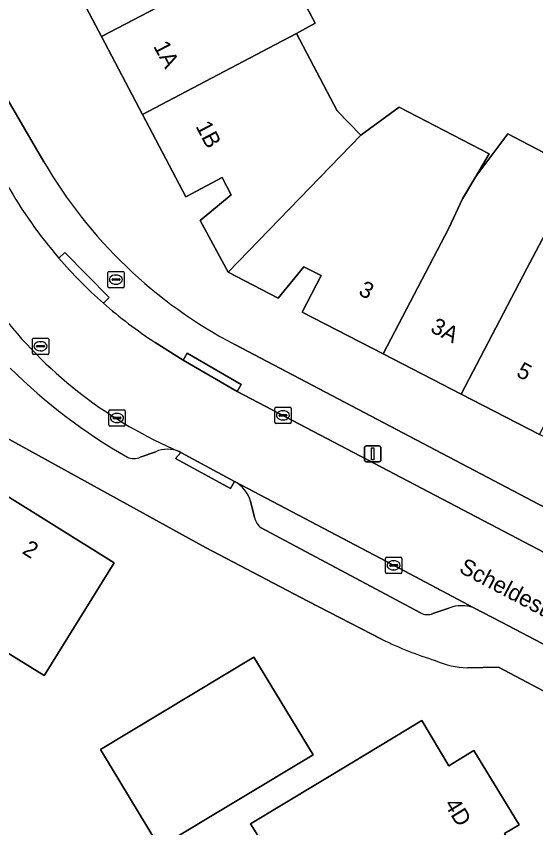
# Model space of a CAD drawing. Extents: x 157320 to 158835, y 386650 to 388491.
# Drawn here: x 157593.51 to 157625.33, y 387548.31 to 387598.02 of the extents above; entities that cross this region are included whole.
import ezdxf

# ---------------------------------------------------------------- set-up
doc = ezdxf.new("R2010")
doc.units = 0
for name, color, linetype in [('IMGEO_Brandkraan', 7, 'Continuous'), ('IMGEO_Erf', 7, 'Continuous'), ('IMGEO_Kolk', 7, 'Continuous'), ('IMGEO_Lichtmast', 7, 'Continuous'), ('IMGEO_Openbare_ruimte_label', 7, 'Continuous'), ('IMGEO_Pand', 7, 'Continuous'), ('IMGEO_Pand_nummerreeks', 7, 'Continuous'), ('IMGEO_Parkeervlak_open', 7, 'Continuous'), ('IMGEO_Rijbaan_lokaal_open', 7, 'Continuous'), ('IMGEO_Rioolput', 7, 'Continuous'), ('IMGEO_Voetpad_open', 7, 'Continuous')]:
    doc.layers.add(name, color=color, linetype=linetype)

msp = doc.modelspace()

# ---------------------------------------------------------------- linework, layer by layer
at = {"layer": 'IMGEO_Brandkraan'}
for p, q in [((157599.119, 387581.46), (157599.119, 387582.312)), ((157599.194, 387582.386), (157600.046, 387582.386)), ((157599.421, 387581.929), (157599.819, 387581.929)), ((157599.607, 387582.166), (157599.632, 387582.166)), ((157600.12, 387582.312), (157600.12, 387581.46)), ((157599.378, 387581.88), (157599.378, 387581.892)), ((157599.816, 387581.843), (157599.418, 387581.843)), ((157599.63, 387581.606), (157599.605, 387581.606)), ((157599.862, 387581.892), (157599.862, 387581.88)), ((157600.046, 387581.386), (157599.194, 387581.386))]:
    msp.add_line(p, q, dxfattribs=at)
for points in [[(157599.119, 387581.46), (157599.119, 387582.312)], [(157599.194, 387582.386), (157600.046, 387582.386)], [(157600.12, 387582.312), (157600.12, 387581.46)], [(157600.046, 387581.386), (157599.194, 387581.386)]]:
    msp.add_lwpolyline(points, dxfattribs=at)
for centre, radius, start, end in [((157599.196, 387582.31), 0.0765, 91.552, 178.448), ((157599.196, 387582.31), 0.0765, 91.552, 178.448), ((157599.418, 387581.889), 0.0403, 85.8775, 175.7526), ((157599.823, 387581.891), 0.0386, 1.7309, 96.639), ((157600.044, 387582.31), 0.0765, 1.552, 88.448), ((157600.044, 387582.31), 0.0765, 1.552, 88.448), ((157599.196, 387581.462), 0.0765, 181.552, 268.448), ((157599.196, 387581.462), 0.0765, 181.552, 268.448), ((157599.415, 387581.879), 0.0366, 178.938, 274.7102), ((157599.819, 387581.886), 0.043, 264.8664, 352.4533), ((157600.044, 387581.462), 0.0765, 271.552, 358.448), ((157600.044, 387581.462), 0.0765, 271.552, 358.448)]:
    msp.add_arc(centre, radius, start, end, dxfattribs=at)
for centre, major_axis, ratio, start_param, end_param in [((157599.606, 387581.886), (-0.387, 0.002), 0.722429, 4.712389, 7.853982), ((157599.631, 387581.886), (-0.39, 0.002), 0.717154, 1.570796, 4.712389)]:
    msp.add_ellipse(centre, major_axis=major_axis, ratio=ratio, start_param=start_param, end_param=end_param, dxfattribs=at)
at = {"layer": 'IMGEO_Erf'}
for points in [[(157691.95, 387619.773), (157696.06, 387616.975), (157697.238, 387618.697), (157707.692, 387624.565), (157709.303, 387625.45), (157695.172, 387652.085), (157692.4, 387657.299), (157692.336, 387657.419), (157689.915, 387661.997), (157689.894, 387662.037), (157688.503, 387664.651), (157680.127, 387680.393), (157678.819, 387682.868), (157676.207, 387683.552), (157665.792, 387678.165), (157639.374, 387664.995), (157633.991, 387662.311), (157634.079, 387662.144), (157617.129, 387653.586), (157570.984, 387630.438), (157573.399, 387626.195), (157573.576, 387626.3), (157595.2, 387589.106)], [(157615.927, 387559.839), (157611.374, 387562.193), (157605.111, 387565.47), (157601.282, 387567.578), (157591.851, 387572.768), (157565.719, 387617.13), (157560.875, 387625.389), (157552.086, 387621.025), (157523.261, 387606.675), (157516.796, 387603.48), (157517.241, 387602.962), (157517.52, 387602.638), (157562.957, 387552.907), (157563.938, 387551.687), (157578.677, 387533.351), (157589.022, 387521.485)], [(157609.309, 387602.346), (157611.814, 387597.591), (157610.678, 387596.952), (157613.172, 387592.218), (157614.613, 387590.723), (157616.951, 387592.439), (157622.464, 387589.593), (157621.647, 387588.201), (157623.625, 387590.813), (157628.418, 387588.307)], [(157606.894, 387577.906), (157627.522, 387567.062), (157630.42, 387566.376), (157630.63, 387566.322), (157634.41, 387573.597), (157632.796, 387574.435), (157632.736, 387574.319), (157630.442, 387569.876), (157625.556, 387572.398), (157620.766, 387574.871), (157615.975, 387577.344), (157611.024, 387579.899), (157612.176, 387582.131), (157611.119, 387582.677), (157609.552, 387580.759), (157606.488, 387582.341), (157604.769, 387585.502), (157606.674, 387587.083), (157606.119, 387588.136), (157603.897, 387586.966), (157601.249, 387591.991), (157598.731, 387596.772), (157596.119, 387601.729)], [(157631.11, 387553.719), (157628.208, 387555.408), (157623.04, 387558.141), (157621.14, 387558.111)]]:
    msp.add_lwpolyline(points, dxfattribs=at)
for points in [[(157590.189, 387554.874), (157584.985, 387558.099), (157583.02, 387554.928), (157578.525, 387557.714), (157580.532, 387560.953), (157582.98, 387559.435), (157586.222, 387564.665), (157588.541, 387563.228), (157588.597, 387563.193), (157589.209, 387564.179), (157588.606, 387565.306), (157590.369, 387568.119), (157591.637, 387568.041), (157592.273, 387569.062), (157599.509, 387564.55), (157595.301, 387557.759), (157595.224, 387557.636), (157592.823, 387559.124)], [(157598.677, 387553.115), (157608.066, 387558.759), (157611.686, 387552.79), (157602.28, 387547.12)], [(157614.071, 387552.297), (157618.353, 387554.878), (157619.996, 387552.112), (157621.535, 387553.047), (157624.3, 387548.504), (157623.418, 387547.969), (157624.991, 387545.409), (157620.709, 387542.83), (157617.099, 387540.655), (157615.556, 387543.22), (157612.396, 387541.31), (157609.214, 387539.387), (157606.256, 387544.106), (157609.406, 387546.08), (157607.857, 387548.552)]]:
    msp.add_lwpolyline(points, close=True, dxfattribs=at)
for centre, radius, start, end in [((157620.523, 387603.841), 29.298, 210.1946, 242.2777), ((157626.039, 387580.743), 23.222, 244.185, 252.8093), ((157621.292, 387563.308), 5.2, 245.9808, 268.3199)]:
    msp.add_arc(centre, radius, start, end, dxfattribs=at)
at = {"layer": 'IMGEO_Kolk'}
for p, q in [((157609.345, 387573.146), (157609.345, 387573.998)), ((157609.42, 387574.072), (157610.272, 387574.072)), ((157610.346, 387573.998), (157610.346, 387573.146)), ((157599.182, 387572.986), (157599.182, 387573.838)), ((157599.257, 387573.912), (157600.109, 387573.912)), ((157599.67, 387573.692), (157599.695, 387573.692)), ((157600.183, 387573.838), (157600.183, 387572.986)), ((157609.604, 387573.566), (157609.604, 387573.578)), ((157610.042, 387573.529), (157609.644, 387573.529)), ((157609.647, 387573.615), (157610.045, 387573.615)), ((157609.833, 387573.852), (157609.858, 387573.852)), ((157610.088, 387573.578), (157610.088, 387573.566)), ((157599.441, 387573.406), (157599.441, 387573.418)), ((157599.879, 387573.369), (157599.481, 387573.369)), ((157599.484, 387573.455), (157599.882, 387573.455)), ((157599.693, 387573.132), (157599.668, 387573.132)), ((157599.925, 387573.418), (157599.925, 387573.406)), ((157610.272, 387573.072), (157609.42, 387573.072)), ((157609.856, 387573.292), (157609.831, 387573.292)), ((157600.109, 387572.912), (157599.257, 387572.912)), ((157616.122, 387563.962), (157616.122, 387564.814)), ((157616.197, 387564.888), (157617.049, 387564.888)), ((157616.61, 387564.668), (157616.635, 387564.668)), ((157617.123, 387564.814), (157617.123, 387563.962)), ((157616.381, 387564.382), (157616.381, 387564.394)), ((157616.819, 387564.345), (157616.421, 387564.345)), ((157616.424, 387564.431), (157616.822, 387564.431)), ((157616.633, 387564.108), (157616.608, 387564.108)), ((157616.865, 387564.394), (157616.865, 387564.382)), ((157617.049, 387563.888), (157616.197, 387563.888))]:
    msp.add_line(p, q, dxfattribs=at)
for points in [[(157609.345, 387573.146), (157609.345, 387573.998)], [(157609.42, 387574.072), (157610.272, 387574.072)], [(157610.346, 387573.998), (157610.346, 387573.146)], [(157599.182, 387572.986), (157599.182, 387573.838)], [(157599.257, 387573.912), (157600.109, 387573.912)], [(157600.183, 387573.838), (157600.183, 387572.986)], [(157610.272, 387573.072), (157609.42, 387573.072)], [(157600.109, 387572.912), (157599.257, 387572.912)], [(157616.122, 387563.962), (157616.122, 387564.814)], [(157616.197, 387564.888), (157617.049, 387564.888)], [(157617.123, 387564.814), (157617.123, 387563.962)], [(157617.049, 387563.888), (157616.197, 387563.888)]]:
    msp.add_lwpolyline(points, dxfattribs=at)
for centre, radius, start, end in [((157609.422, 387573.996), 0.0765, 91.552, 178.448), ((157609.422, 387573.996), 0.0765, 91.552, 178.448), ((157610.27, 387573.996), 0.0765, 1.552, 88.448), ((157610.27, 387573.996), 0.0765, 1.552, 88.448), ((157599.259, 387573.836), 0.0765, 91.552, 178.448), ((157599.259, 387573.836), 0.0765, 91.552, 178.448), ((157600.107, 387573.836), 0.0765, 1.552, 88.448), ((157600.107, 387573.836), 0.0765, 1.552, 88.448), ((157609.644, 387573.575), 0.0403, 85.8775, 175.7526), ((157609.641, 387573.565), 0.0366, 178.938, 274.7102), ((157610.045, 387573.572), 0.043, 264.8664, 352.4533), ((157610.049, 387573.577), 0.0386, 1.7309, 96.639), ((157599.259, 387572.988), 0.0765, 181.552, 268.448), ((157599.259, 387572.988), 0.0765, 181.552, 268.448), ((157599.481, 387573.415), 0.0403, 85.8775, 175.7526), ((157599.478, 387573.405), 0.0366, 178.938, 274.7102), ((157599.882, 387573.412), 0.043, 264.8664, 352.4533), ((157599.886, 387573.417), 0.0386, 1.7309, 96.639), ((157600.107, 387572.988), 0.0765, 271.552, 358.448), ((157600.107, 387572.988), 0.0765, 271.552, 358.448), ((157609.422, 387573.148), 0.0765, 181.552, 268.448), ((157609.422, 387573.148), 0.0765, 181.552, 268.448), ((157610.27, 387573.148), 0.0765, 271.552, 358.448), ((157610.27, 387573.148), 0.0765, 271.552, 358.448), ((157616.199, 387564.812), 0.0765, 91.552, 178.448), ((157616.199, 387564.812), 0.0765, 91.552, 178.448), ((157617.047, 387564.812), 0.0765, 1.552, 88.448), ((157617.047, 387564.812), 0.0765, 1.552, 88.448), ((157616.421, 387564.391), 0.0403, 85.8775, 175.7526), ((157616.418, 387564.381), 0.0366, 178.938, 274.7102), ((157616.822, 387564.388), 0.043, 264.8664, 352.4533), ((157616.826, 387564.393), 0.0386, 1.7309, 96.639), ((157616.199, 387563.964), 0.0765, 181.552, 268.448), ((157616.199, 387563.964), 0.0765, 181.552, 268.448), ((157617.047, 387563.964), 0.0765, 271.552, 358.448), ((157617.047, 387563.964), 0.0765, 271.552, 358.448)]:
    msp.add_arc(centre, radius, start, end, dxfattribs=at)
for centre, major_axis, ratio, start_param, end_param in [((157599.669, 387573.412), (-0.387, 0.002), 0.722429, 4.712389, 7.853982), ((157599.694, 387573.412), (-0.39, 0.002), 0.717154, 1.570796, 4.712389), ((157609.832, 387573.572), (-0.387, 0.002), 0.722429, 4.712389, 7.853982), ((157609.857, 387573.572), (-0.39, 0.002), 0.717154, 1.570796, 4.712389), ((157616.609, 387564.388), (-0.387, 0.002), 0.722429, 4.712389, 7.853982), ((157616.634, 387564.388), (-0.39, 0.002), 0.717154, 1.570796, 4.712389)]:
    msp.add_ellipse(centre, major_axis=major_axis, ratio=ratio, start_param=start_param, end_param=end_param, dxfattribs=at)
at = {"layer": 'IMGEO_Lichtmast'}
for p, q in [((157614.847, 387570.816), (157614.847, 387571.616)), ((157614.847, 387571.616), (157614.847, 387570.816)), ((157614.947, 387571.716), (157615.737, 387571.716)), ((157615.737, 387571.716), (157614.947, 387571.716)), ((157615.837, 387571.616), (157615.837, 387570.816)), ((157615.837, 387570.816), (157615.837, 387571.616)), ((157615.737, 387570.716), (157614.947, 387570.716)), ((157614.947, 387570.716), (157615.737, 387570.716))]:
    msp.add_line(p, q, dxfattribs=at)
msp.add_lwpolyline([(157615.267, 387571.591), (157615.417, 387571.591), (157615.417, 387570.841), (157615.267, 387570.841), (157615.267, 387571.591)], dxfattribs=at)
for centre, start, end in [((157614.947, 387571.616), 90, 180), ((157614.947, 387571.616), 90, 180), ((157615.737, 387571.616), 0, 90), ((157615.737, 387571.616), 360, 90), ((157614.947, 387570.816), 180, 270), ((157614.947, 387570.816), 180, 270), ((157615.737, 387570.816), 270, 0), ((157615.737, 387570.816), 270, 0)]:
    msp.add_arc(centre, 0.1, start, end, dxfattribs=at)
at = {"layer": 'IMGEO_Pand'}
for points in [[(157598.731, 387596.772), (157606.451, 387600.821), (157609.309, 387602.346), (157606.697, 387607.303), (157603.756, 387605.753), (157600.543, 387604.06), (157596.119, 387601.729)], [(157598.731, 387596.772), (157601.249, 387591.991), (157608.97, 387596.07), (157610.678, 387596.952), (157611.814, 387597.591), (157609.309, 387602.346), (157606.451, 387600.821)], [(157610.678, 387596.952), (157608.97, 387596.07), (157601.249, 387591.991), (157603.897, 387586.966), (157606.119, 387588.136), (157606.674, 387587.083), (157604.769, 387585.502), (157606.488, 387582.341), (157614.613, 387590.723), (157613.172, 387592.218)], [(157620.847, 387586.838), (157621.647, 387588.201), (157622.464, 387589.593), (157616.951, 387592.439), (157614.613, 387590.723), (157606.488, 387582.341), (157609.552, 387580.759), (157611.119, 387582.677), (157612.176, 387582.131), (157611.024, 387579.899), (157615.975, 387577.344), (157619.998, 387585.031)], [(157624.787, 387582.559), (157626.265, 387585.385), (157626.43, 387585.7), (157627.938, 387587.677), (157628.418, 387588.307), (157623.625, 387590.813), (157621.647, 387588.201), (157620.847, 387586.838), (157619.998, 387585.031), (157615.975, 387577.344), (157620.766, 387574.871)], [(157629.575, 387580.088), (157630.342, 387581.555), (157632.948, 387585.058), (157627.938, 387587.677), (157626.43, 387585.7), (157626.265, 387585.385), (157624.787, 387582.559), (157620.766, 387574.871), (157625.556, 387572.398)], [(157599.509, 387564.55), (157592.273, 387569.062), (157591.637, 387568.041), (157590.369, 387568.119), (157588.606, 387565.306), (157589.209, 387564.179), (157588.597, 387563.193), (157588.541, 387563.228), (157586.222, 387564.665), (157582.98, 387559.435), (157580.532, 387560.953), (157578.525, 387557.714), (157583.02, 387554.928), (157584.985, 387558.099), (157590.189, 387554.874), (157592.823, 387559.124), (157595.224, 387557.636), (157595.301, 387557.759)], [(157608.066, 387558.759), (157598.677, 387553.115), (157602.28, 387547.12), (157611.686, 387552.79)], [(157624.991, 387545.409), (157623.418, 387547.969), (157624.3, 387548.504), (157621.535, 387553.047), (157619.996, 387552.112), (157618.353, 387554.878), (157614.071, 387552.297), (157607.857, 387548.552), (157609.406, 387546.08), (157606.256, 387544.106), (157609.214, 387539.387), (157612.396, 387541.31), (157615.556, 387543.22), (157617.099, 387540.655), (157620.709, 387542.83)]]:
    msp.add_lwpolyline(points, close=True, dxfattribs=at)
at = {"layer": 'IMGEO_Parkeervlak_open'}
for points in [[(157601.109, 387571.02), (157602.053, 387571.347)], [(157621.535, 387561.781), (157616.619, 387564.389), (157606.88, 387569.524)], [(157607.868, 387568.31), (157608.096, 387567.327)], [(157608.503, 387566.683), (157618.262, 387561.486)], [(157619.032, 387561.436), (157619.993, 387561.764)]]:
    msp.add_lwpolyline(points, dxfattribs=at)
for centre, radius, start, end in [((157614.229, 387596.538), 27.373, 218.2793, 246.9215), ((157617.408, 387600.895), 34.424, 225.1912, 240.2322), ((157602.786, 387569.621), 1.875, 67.636, 112.998), ((157600.706, 387571.838), 0.912, 244.7598, 296.253), ((157605.886, 387567.706), 2.072, 16.9425, 61.3375), ((157609.187, 387567.566), 1.116, 192.3425, 232.2423), ((157620.786, 387559.788), 2.129, 69.4007, 111.8626), ((157618.696, 387562.221), 0.853, 239.4054, 293.1641)]:
    msp.add_arc(centre, radius, start, end, dxfattribs=at)
at = {"layer": 'IMGEO_Rijbaan_lokaal_open'}
for points in [[(157644.916, 387555.063), (157637.217, 387559.158), (157636.328, 387559.659), (157635.619, 387560.028), (157635.102, 387560.303), (157627.934, 387564.067), (157608.766, 387574.133), (157607.038, 387575.034), (157603.729, 387576.947), (157602.027, 387578.033)], [(157603.499, 387571.355), (157603.588, 387571.307), (157606.88, 387569.524), (157616.619, 387564.389), (157621.535, 387561.781), (157623.225, 387560.907), (157626.102, 387559.401), (157629.456, 387557.644), (157634.264, 387555.127), (157638.764, 387552.738), (157639.969, 387552.072), (157643.263, 387550.251)]]:
    msp.add_lwpolyline(points, dxfattribs=at)
for centre, radius, start, end in [((157617.417, 387601.541), 28.104, 209.5603, 220.7493), ((157617.212, 387601.361), 27.831, 220.7457, 228.7092), ((157617.223, 387601.327), 27.812, 228.6451, 236.8807), ((157614.229, 387596.538), 27.373, 218.2793, 246.9215)]:
    msp.add_arc(centre, radius, start, end, dxfattribs=at)
at = {"layer": 'IMGEO_Rioolput'}
for p, q in [((157594.501, 387577.378), (157594.501, 387578.23)), ((157594.576, 387578.304), (157595.428, 387578.304)), ((157594.989, 387578.084), (157595.014, 387578.084)), ((157595.502, 387578.23), (157595.502, 387577.378)), ((157594.76, 387577.798), (157594.76, 387577.81)), ((157595.198, 387577.761), (157594.8, 387577.761)), ((157594.803, 387577.847), (157595.201, 387577.847)), ((157595.012, 387577.524), (157594.987, 387577.524)), ((157595.244, 387577.81), (157595.244, 387577.798)), ((157595.428, 387577.304), (157594.576, 387577.304))]:
    msp.add_line(p, q, dxfattribs=at)
for points in [[(157594.501, 387577.378), (157594.501, 387578.23)], [(157594.576, 387578.304), (157595.428, 387578.304)], [(157595.502, 387578.23), (157595.502, 387577.378)], [(157595.428, 387577.304), (157594.576, 387577.304)]]:
    msp.add_lwpolyline(points, dxfattribs=at)
for centre, radius, start, end in [((157594.578, 387578.228), 0.0765, 91.552, 178.448), ((157594.578, 387578.228), 0.0765, 91.552, 178.448), ((157595.426, 387578.228), 0.0765, 1.552, 88.448), ((157595.426, 387578.228), 0.0765, 1.552, 88.448), ((157594.8, 387577.807), 0.0403, 85.8775, 175.7526), ((157594.797, 387577.797), 0.0366, 178.938, 274.7102), ((157595.201, 387577.804), 0.043, 264.8664, 352.4533), ((157595.205, 387577.809), 0.0386, 1.7309, 96.639), ((157594.578, 387577.38), 0.0765, 181.552, 268.448), ((157594.578, 387577.38), 0.0765, 181.552, 268.448), ((157595.426, 387577.38), 0.0765, 271.552, 358.448), ((157595.426, 387577.38), 0.0765, 271.552, 358.448)]:
    msp.add_arc(centre, radius, start, end, dxfattribs=at)
for centre, major_axis, ratio, start_param, end_param in [((157594.988, 387577.804), (-0.387, 0.002), 0.722429, 4.712389, 7.853982), ((157595.013, 387577.804), (-0.39, 0.002), 0.717154, 1.570796, 4.712389)]:
    msp.add_ellipse(centre, major_axis=major_axis, ratio=ratio, start_param=start_param, end_param=end_param, dxfattribs=at)
at = {"layer": 'IMGEO_Voetpad_open'}
for points in [[(157566.086, 387623.997), (157564.568, 387626.593), (157564.234, 387627.164), (157560.875, 387625.389), (157565.719, 387617.13), (157591.851, 387572.768), (157601.282, 387567.578), (157605.111, 387565.47), (157611.374, 387562.193), (157615.927, 387559.839)], [(157595.2, 387589.106), (157573.576, 387626.3)], [(157596.127, 387583.196), (157596.482, 387583.548), (157599.202, 387580.801), (157598.847, 387580.45)], [(157598.847, 387580.45), (157599.202, 387580.801), (157596.482, 387583.548), (157596.127, 387583.196)], [(157602.027, 387578.033), (157603.729, 387576.947), (157603.979, 387577.379), (157607.288, 387575.466), (157607.038, 387575.034), (157608.766, 387574.133), (157627.934, 387564.067), (157628.418, 387564.988), (157635.586, 387561.224), (157635.102, 387560.303), (157635.619, 387560.028)], [(157659.028, 387558.48), (157656.917, 387559.848), (157633.936, 387565.471), (157630.63, 387566.322), (157630.42, 387566.376), (157627.522, 387567.062), (157606.894, 387577.906)], [(157602.053, 387571.347), (157601.109, 387571.02)], [(157606.88, 387569.524), (157606.629, 387569.091), (157603.261, 387570.924), (157603.588, 387571.307), (157603.499, 387571.355)], [(157608.096, 387567.327), (157607.868, 387568.31)], [(157618.262, 387561.486), (157608.503, 387566.683)], [(157619.993, 387561.764), (157619.032, 387561.436)], [(157643.263, 387550.251), (157643.022, 387549.814), (157639.728, 387551.635), (157639.969, 387552.072), (157638.764, 387552.738), (157634.264, 387555.127), (157629.456, 387557.644), (157629.224, 387557.202), (157625.87, 387558.959), (157626.102, 387559.401), (157623.225, 387560.907), (157621.535, 387561.781)], [(157621.14, 387558.111), (157623.04, 387558.141), (157628.208, 387555.408), (157631.11, 387553.719), (157635.51, 387551.036), (157637.283, 387549.93)]]:
    msp.add_lwpolyline(points, dxfattribs=at)
for points in [[(157603.729, 387576.947), (157607.038, 387575.034), (157607.288, 387575.466), (157603.979, 387577.379)], [(157603.261, 387570.924), (157606.629, 387569.091), (157606.88, 387569.524), (157603.588, 387571.307)]]:
    msp.add_lwpolyline(points, close=True, dxfattribs=at)
for centre, radius, start, end in [((157620.523, 387603.841), 29.298, 210.1946, 242.2777), ((157617.417, 387601.541), 28.104, 209.5603, 220.7493), ((157617.212, 387601.361), 27.831, 220.7457, 228.7092), ((157617.223, 387601.327), 27.812, 228.6451, 236.8807), ((157617.408, 387600.895), 34.424, 225.1912, 240.2322), ((157602.786, 387569.621), 1.875, 67.636, 112.998), ((157600.706, 387571.838), 0.912, 244.7598, 296.253), ((157605.886, 387567.706), 2.072, 16.9425, 61.3375), ((157609.187, 387567.566), 1.116, 192.3425, 232.2423), ((157620.786, 387559.788), 2.129, 69.4007, 111.8626), ((157618.696, 387562.221), 0.853, 239.4054, 293.1641), ((157626.039, 387580.743), 23.222, 244.185, 252.8093), ((157621.292, 387563.308), 5.2, 245.9808, 268.3199)]:
    msp.add_arc(centre, radius, start, end, dxfattribs=at)

# ---------------------------------------------------------------- texts
at = {"layer": 'IMGEO_Openbare_ruimte_label'}
msp.add_text('Scheldestraat', height=1, rotation=332.1027, dxfattribs=at).set_placement((157620.562, 387563.997))
at = {"layer": 'IMGEO_Pand_nummerreeks'}
for s, rotation, p in [('1A', 297.7825, (157601.887, 387596.186)), ('1B', 297.7825, (157604.47, 387591.283)), ('3', 332.6986, (157614.411, 387580.987)), ('3A', 332.6986, (157618.811, 387578.716)), ('5', 332.6986, (157624.072, 387576)), ('2', 328.0519, (157593.822, 387565.15)), ('4D', 301.3234, (157619.698, 387549.757))]:
    msp.add_text(s, height=1, rotation=rotation, dxfattribs=at).set_placement(p)

doc.saveas('drawing.dxf')
